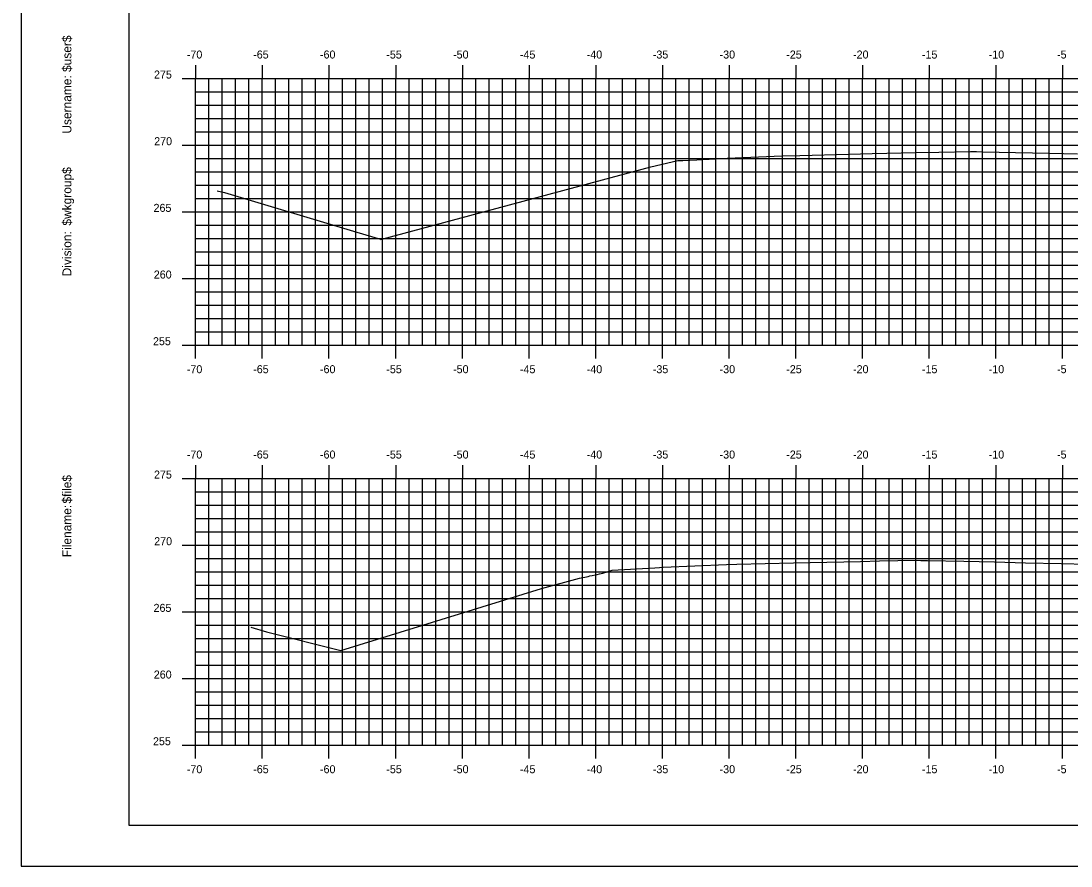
# Model space of a CAD drawing. Extents: x 1170543 to 1177585, y 609599 to 610623.
# Drawn here: x 1176161 to 1176239.7, y 609598.8 to 609662.2 of the extents above; entities that cross this region are included whole.
import ezdxf

# ---------------------------------------------------------------- set-up
doc = ezdxf.new("R2010")
doc.units = 0
for name, color, linetype in [('BORDER', 7, 'Continuous'), ('H_V ANNOTATION', 7, 'Continuous'), ('MAJOR', 7, 'Continuous'), ('MINOR', 7, 'Continuous'), ('PLOT BOUNDARY', 7, 'Continuous'), ('S_Roadway_Centerline', 7, 'Continuous')]:
    doc.layers.add(name, color=color, linetype=linetype)

msp = doc.modelspace()

# ---------------------------------------------------------------- linework, layer by layer
at = {"layer": 'BORDER'}
for p, q in [((1176169.096, 609706.872), (1176169.096, 609601.872)), ((1176169.096, 609601.872), (1176329.096, 609601.872))]:
    msp.add_line(p, q, dxfattribs=at)
at = {"layer": 'MAJOR'}
for p, q in [((1176174.096, 609658.874), (1176174.096, 609657.872)), ((1176179.096, 609658.874), (1176179.096, 609657.872)), ((1176184.096, 609658.874), (1176184.096, 609657.872)), ((1176189.096, 609658.874), (1176189.096, 609657.872)), ((1176194.096, 609658.874), (1176194.096, 609657.872)), ((1176199.096, 609658.874), (1176199.096, 609657.872)), ((1176204.096, 609658.874), (1176204.096, 609657.872)), ((1176209.096, 609658.874), (1176209.096, 609657.872)), ((1176214.096, 609658.874), (1176214.096, 609657.872)), ((1176219.096, 609658.874), (1176219.096, 609657.872)), ((1176224.096, 609658.874), (1176224.096, 609657.872)), ((1176229.096, 609658.874), (1176229.096, 609657.872)), ((1176234.096, 609658.874), (1176234.096, 609657.872)), ((1176239.096, 609658.874), (1176239.096, 609657.872)), ((1176173.094, 609657.872), (1176174.096, 609657.872)), ((1176174.096, 609657.872), (1176314.096, 609657.872)), ((1176174.096, 609637.872), (1176174.096, 609657.872)), ((1176174.096, 609637.872), (1176174.096, 609657.872)), ((1176174.096, 609657.872), (1176314.096, 609657.872)), ((1176179.096, 609637.872), (1176179.096, 609657.872)), ((1176184.096, 609637.872), (1176184.096, 609657.872)), ((1176189.096, 609637.872), (1176189.096, 609657.872)), ((1176194.096, 609637.872), (1176194.096, 609657.872)), ((1176199.096, 609637.872), (1176199.096, 609657.872)), ((1176204.096, 609637.872), (1176204.096, 609657.872)), ((1176209.096, 609637.872), (1176209.096, 609657.872)), ((1176214.096, 609637.872), (1176214.096, 609657.872)), ((1176219.096, 609637.872), (1176219.096, 609657.872)), ((1176224.096, 609637.872), (1176224.096, 609657.872)), ((1176229.096, 609637.872), (1176229.096, 609657.872)), ((1176234.096, 609637.872), (1176234.096, 609657.872)), ((1176239.096, 609637.872), (1176239.096, 609657.872)), ((1176173.094, 609652.872), (1176174.096, 609652.872)), ((1176174.096, 609652.872), (1176314.096, 609652.872)), ((1176173.094, 609647.872), (1176174.096, 609647.872)), ((1176174.096, 609647.872), (1176314.096, 609647.872)), ((1176173.094, 609642.872), (1176174.096, 609642.872)), ((1176174.096, 609642.872), (1176314.096, 609642.872)), ((1176173.094, 609637.872), (1176174.096, 609637.872)), ((1176174.096, 609637.872), (1176314.096, 609637.872)), ((1176174.096, 609637.872), (1176314.096, 609637.872)), ((1176174.096, 609636.87), (1176174.096, 609637.872)), ((1176179.096, 609636.87), (1176179.096, 609637.872)), ((1176184.096, 609636.87), (1176184.096, 609637.872)), ((1176189.096, 609636.87), (1176189.096, 609637.872)), ((1176194.096, 609636.87), (1176194.096, 609637.872)), ((1176199.096, 609636.87), (1176199.096, 609637.872)), ((1176204.096, 609636.87), (1176204.096, 609637.872)), ((1176209.096, 609636.87), (1176209.096, 609637.872)), ((1176214.096, 609636.87), (1176214.096, 609637.872)), ((1176219.096, 609636.87), (1176219.096, 609637.872)), ((1176224.096, 609636.87), (1176224.096, 609637.872)), ((1176229.096, 609636.87), (1176229.096, 609637.872)), ((1176234.096, 609636.87), (1176234.096, 609637.872)), ((1176239.096, 609636.87), (1176239.096, 609637.872)), ((1176174.096, 609628.874), (1176174.096, 609627.872)), ((1176179.096, 609628.874), (1176179.096, 609627.872)), ((1176184.096, 609628.874), (1176184.096, 609627.872)), ((1176189.096, 609628.874), (1176189.096, 609627.872)), ((1176194.096, 609628.874), (1176194.096, 609627.872)), ((1176199.096, 609628.874), (1176199.096, 609627.872)), ((1176204.096, 609628.874), (1176204.096, 609627.872)), ((1176209.096, 609628.874), (1176209.096, 609627.872)), ((1176214.096, 609628.874), (1176214.096, 609627.872)), ((1176219.096, 609628.874), (1176219.096, 609627.872)), ((1176224.096, 609628.874), (1176224.096, 609627.872)), ((1176229.096, 609628.874), (1176229.096, 609627.872)), ((1176234.096, 609628.874), (1176234.096, 609627.872)), ((1176239.096, 609628.874), (1176239.096, 609627.872)), ((1176173.094, 609627.872), (1176174.096, 609627.872)), ((1176174.096, 609627.872), (1176314.096, 609627.872)), ((1176174.096, 609607.872), (1176174.096, 609627.872)), ((1176174.096, 609607.872), (1176174.096, 609627.872)), ((1176174.096, 609627.872), (1176314.096, 609627.872)), ((1176179.096, 609607.872), (1176179.096, 609627.872)), ((1176184.096, 609607.872), (1176184.096, 609627.872)), ((1176189.096, 609607.872), (1176189.096, 609627.872)), ((1176194.096, 609607.872), (1176194.096, 609627.872)), ((1176199.096, 609607.872), (1176199.096, 609627.872)), ((1176204.096, 609607.872), (1176204.096, 609627.872)), ((1176209.096, 609607.872), (1176209.096, 609627.872)), ((1176214.096, 609607.872), (1176214.096, 609627.872)), ((1176219.096, 609607.872), (1176219.096, 609627.872)), ((1176224.096, 609607.872), (1176224.096, 609627.872)), ((1176229.096, 609607.872), (1176229.096, 609627.872)), ((1176234.096, 609607.872), (1176234.096, 609627.872)), ((1176239.096, 609607.872), (1176239.096, 609627.872)), ((1176173.094, 609622.872), (1176174.096, 609622.872)), ((1176174.096, 609622.872), (1176314.096, 609622.872)), ((1176173.094, 609617.872), (1176174.096, 609617.872)), ((1176174.096, 609617.872), (1176314.096, 609617.872)), ((1176173.094, 609612.872), (1176174.096, 609612.872)), ((1176174.096, 609612.872), (1176314.096, 609612.872)), ((1176173.094, 609607.872), (1176174.096, 609607.872)), ((1176174.096, 609607.872), (1176314.096, 609607.872)), ((1176174.096, 609607.872), (1176314.096, 609607.872)), ((1176174.096, 609606.87), (1176174.096, 609607.872)), ((1176179.096, 609606.87), (1176179.096, 609607.872)), ((1176184.096, 609606.87), (1176184.096, 609607.872)), ((1176189.096, 609606.87), (1176189.096, 609607.872)), ((1176194.096, 609606.87), (1176194.096, 609607.872)), ((1176199.096, 609606.87), (1176199.096, 609607.872)), ((1176204.096, 609606.87), (1176204.096, 609607.872)), ((1176209.096, 609606.87), (1176209.096, 609607.872)), ((1176214.096, 609606.87), (1176214.096, 609607.872)), ((1176219.096, 609606.87), (1176219.096, 609607.872)), ((1176224.096, 609606.87), (1176224.096, 609607.872)), ((1176229.096, 609606.87), (1176229.096, 609607.872)), ((1176234.096, 609606.87), (1176234.096, 609607.872)), ((1176239.096, 609606.87), (1176239.096, 609607.872))]:
    msp.add_line(p, q, dxfattribs=at)
at = {"layer": 'MINOR'}
for p, q in [((1176175.096, 609637.872), (1176175.096, 609657.872)), ((1176176.096, 609637.872), (1176176.096, 609657.872)), ((1176177.096, 609637.872), (1176177.096, 609657.872)), ((1176178.096, 609637.872), (1176178.096, 609657.872)), ((1176180.096, 609637.872), (1176180.096, 609657.872)), ((1176181.096, 609637.872), (1176181.096, 609657.872)), ((1176182.096, 609637.872), (1176182.096, 609657.872)), ((1176183.096, 609637.872), (1176183.096, 609657.872)), ((1176185.096, 609637.872), (1176185.096, 609657.872)), ((1176186.096, 609637.872), (1176186.096, 609657.872)), ((1176187.096, 609637.872), (1176187.096, 609657.872)), ((1176188.096, 609637.872), (1176188.096, 609657.872)), ((1176190.096, 609637.872), (1176190.096, 609657.872)), ((1176191.096, 609637.872), (1176191.096, 609657.872)), ((1176192.096, 609637.872), (1176192.096, 609657.872)), ((1176193.096, 609637.872), (1176193.096, 609657.872)), ((1176195.096, 609637.872), (1176195.096, 609657.872)), ((1176196.096, 609637.872), (1176196.096, 609657.872)), ((1176197.096, 609637.872), (1176197.096, 609657.872)), ((1176198.096, 609637.872), (1176198.096, 609657.872)), ((1176200.096, 609637.872), (1176200.096, 609657.872)), ((1176201.096, 609637.872), (1176201.096, 609657.872)), ((1176202.096, 609637.872), (1176202.096, 609657.872)), ((1176203.096, 609637.872), (1176203.096, 609657.872)), ((1176205.096, 609637.872), (1176205.096, 609657.872)), ((1176206.096, 609637.872), (1176206.096, 609657.872)), ((1176207.096, 609637.872), (1176207.096, 609657.872)), ((1176208.096, 609637.872), (1176208.096, 609657.872)), ((1176210.096, 609637.872), (1176210.096, 609657.872)), ((1176211.096, 609637.872), (1176211.096, 609657.872)), ((1176212.096, 609637.872), (1176212.096, 609657.872)), ((1176213.096, 609637.872), (1176213.096, 609657.872)), ((1176215.096, 609637.872), (1176215.096, 609657.872)), ((1176216.096, 609637.872), (1176216.096, 609657.872)), ((1176217.096, 609637.872), (1176217.096, 609657.872)), ((1176218.096, 609637.872), (1176218.096, 609657.872)), ((1176220.096, 609637.872), (1176220.096, 609657.872)), ((1176221.096, 609637.872), (1176221.096, 609657.872)), ((1176222.096, 609637.872), (1176222.096, 609657.872)), ((1176223.096, 609637.872), (1176223.096, 609657.872)), ((1176225.096, 609637.872), (1176225.096, 609657.872)), ((1176226.096, 609637.872), (1176226.096, 609657.872)), ((1176227.096, 609637.872), (1176227.096, 609657.872)), ((1176228.096, 609637.872), (1176228.096, 609657.872)), ((1176230.096, 609637.872), (1176230.096, 609657.872)), ((1176231.096, 609637.872), (1176231.096, 609657.872)), ((1176232.096, 609637.872), (1176232.096, 609657.872)), ((1176233.096, 609637.872), (1176233.096, 609657.872)), ((1176235.096, 609637.872), (1176235.096, 609657.872)), ((1176236.096, 609637.872), (1176236.096, 609657.872)), ((1176237.096, 609637.872), (1176237.096, 609657.872)), ((1176238.096, 609637.872), (1176238.096, 609657.872)), ((1176174.096, 609656.872), (1176314.096, 609656.872)), ((1176174.096, 609656.872), (1176175.098, 609656.872)), ((1176174.096, 609655.872), (1176314.096, 609655.872)), ((1176174.096, 609655.872), (1176175.098, 609655.872)), ((1176174.096, 609654.872), (1176314.096, 609654.872)), ((1176174.096, 609654.872), (1176175.098, 609654.872)), ((1176174.096, 609653.872), (1176314.096, 609653.872)), ((1176174.096, 609653.872), (1176175.098, 609653.872)), ((1176174.096, 609651.872), (1176314.096, 609651.872)), ((1176174.096, 609651.872), (1176175.098, 609651.872)), ((1176174.096, 609650.872), (1176314.096, 609650.872)), ((1176174.096, 609650.872), (1176175.098, 609650.872)), ((1176174.096, 609649.872), (1176314.096, 609649.872)), ((1176174.096, 609649.872), (1176175.098, 609649.872)), ((1176174.096, 609648.872), (1176314.096, 609648.872)), ((1176174.096, 609648.872), (1176175.098, 609648.872)), ((1176174.096, 609646.872), (1176314.096, 609646.872)), ((1176174.096, 609646.872), (1176175.098, 609646.872)), ((1176174.096, 609645.872), (1176314.096, 609645.872)), ((1176174.096, 609645.872), (1176175.098, 609645.872)), ((1176174.096, 609644.872), (1176314.096, 609644.872)), ((1176174.096, 609644.872), (1176175.098, 609644.872)), ((1176174.096, 609643.872), (1176314.096, 609643.872)), ((1176174.096, 609643.872), (1176175.098, 609643.872)), ((1176174.096, 609641.872), (1176314.096, 609641.872)), ((1176174.096, 609641.872), (1176175.098, 609641.872)), ((1176174.096, 609640.872), (1176314.096, 609640.872)), ((1176174.096, 609640.872), (1176175.098, 609640.872)), ((1176174.096, 609639.872), (1176314.096, 609639.872)), ((1176174.096, 609639.872), (1176175.098, 609639.872)), ((1176174.096, 609638.872), (1176314.096, 609638.872)), ((1176174.096, 609638.872), (1176175.098, 609638.872)), ((1176175.096, 609607.872), (1176175.096, 609627.872)), ((1176176.096, 609607.872), (1176176.096, 609627.872)), ((1176177.096, 609607.872), (1176177.096, 609627.872)), ((1176178.096, 609607.872), (1176178.096, 609627.872)), ((1176180.096, 609607.872), (1176180.096, 609627.872)), ((1176181.096, 609607.872), (1176181.096, 609627.872)), ((1176182.096, 609607.872), (1176182.096, 609627.872)), ((1176183.096, 609607.872), (1176183.096, 609627.872)), ((1176185.096, 609607.872), (1176185.096, 609627.872)), ((1176186.096, 609607.872), (1176186.096, 609627.872)), ((1176187.096, 609607.872), (1176187.096, 609627.872)), ((1176188.096, 609607.872), (1176188.096, 609627.872)), ((1176190.096, 609607.872), (1176190.096, 609627.872)), ((1176191.096, 609607.872), (1176191.096, 609627.872)), ((1176192.096, 609607.872), (1176192.096, 609627.872)), ((1176193.096, 609607.872), (1176193.096, 609627.872)), ((1176195.096, 609607.872), (1176195.096, 609627.872)), ((1176196.096, 609607.872), (1176196.096, 609627.872)), ((1176197.096, 609607.872), (1176197.096, 609627.872)), ((1176198.096, 609607.872), (1176198.096, 609627.872)), ((1176200.096, 609607.872), (1176200.096, 609627.872)), ((1176201.096, 609607.872), (1176201.096, 609627.872)), ((1176202.096, 609607.872), (1176202.096, 609627.872)), ((1176203.096, 609607.872), (1176203.096, 609627.872)), ((1176205.096, 609607.872), (1176205.096, 609627.872)), ((1176206.096, 609607.872), (1176206.096, 609627.872)), ((1176207.096, 609607.872), (1176207.096, 609627.872)), ((1176208.096, 609607.872), (1176208.096, 609627.872)), ((1176210.096, 609607.872), (1176210.096, 609627.872)), ((1176211.096, 609607.872), (1176211.096, 609627.872)), ((1176212.096, 609607.872), (1176212.096, 609627.872)), ((1176213.096, 609607.872), (1176213.096, 609627.872)), ((1176215.096, 609607.872), (1176215.096, 609627.872)), ((1176216.096, 609607.872), (1176216.096, 609627.872)), ((1176217.096, 609607.872), (1176217.096, 609627.872)), ((1176218.096, 609607.872), (1176218.096, 609627.872)), ((1176220.096, 609607.872), (1176220.096, 609627.872)), ((1176221.096, 609607.872), (1176221.096, 609627.872)), ((1176222.096, 609607.872), (1176222.096, 609627.872)), ((1176223.096, 609607.872), (1176223.096, 609627.872)), ((1176225.096, 609607.872), (1176225.096, 609627.872)), ((1176226.096, 609607.872), (1176226.096, 609627.872)), ((1176227.096, 609607.872), (1176227.096, 609627.872)), ((1176228.096, 609607.872), (1176228.096, 609627.872)), ((1176230.096, 609607.872), (1176230.096, 609627.872)), ((1176231.096, 609607.872), (1176231.096, 609627.872)), ((1176232.096, 609607.872), (1176232.096, 609627.872)), ((1176233.096, 609607.872), (1176233.096, 609627.872)), ((1176235.096, 609607.872), (1176235.096, 609627.872)), ((1176236.096, 609607.872), (1176236.096, 609627.872)), ((1176237.096, 609607.872), (1176237.096, 609627.872)), ((1176238.096, 609607.872), (1176238.096, 609627.872)), ((1176174.096, 609626.872), (1176314.096, 609626.872)), ((1176174.096, 609626.872), (1176175.098, 609626.872)), ((1176174.096, 609625.872), (1176314.096, 609625.872)), ((1176174.096, 609625.872), (1176175.098, 609625.872)), ((1176174.096, 609624.872), (1176314.096, 609624.872)), ((1176174.096, 609624.872), (1176175.098, 609624.872)), ((1176174.096, 609623.872), (1176314.096, 609623.872)), ((1176174.096, 609623.872), (1176175.098, 609623.872)), ((1176174.096, 609621.872), (1176314.096, 609621.872)), ((1176174.096, 609621.872), (1176175.098, 609621.872)), ((1176174.096, 609620.872), (1176314.096, 609620.872)), ((1176174.096, 609620.872), (1176175.098, 609620.872)), ((1176174.096, 609619.872), (1176314.096, 609619.872)), ((1176174.096, 609619.872), (1176175.098, 609619.872)), ((1176174.096, 609618.872), (1176314.096, 609618.872)), ((1176174.096, 609618.872), (1176175.098, 609618.872)), ((1176174.096, 609616.872), (1176314.096, 609616.872)), ((1176174.096, 609616.872), (1176175.098, 609616.872)), ((1176174.096, 609615.872), (1176314.096, 609615.872)), ((1176174.096, 609615.872), (1176175.098, 609615.872)), ((1176174.096, 609614.872), (1176314.096, 609614.872)), ((1176174.096, 609614.872), (1176175.098, 609614.872)), ((1176174.096, 609613.872), (1176314.096, 609613.872)), ((1176174.096, 609613.872), (1176175.098, 609613.872)), ((1176174.096, 609611.872), (1176314.096, 609611.872)), ((1176174.096, 609611.872), (1176175.098, 609611.872)), ((1176174.096, 609610.872), (1176314.096, 609610.872)), ((1176174.096, 609610.872), (1176175.098, 609610.872)), ((1176174.096, 609609.872), (1176314.096, 609609.872)), ((1176174.096, 609609.872), (1176175.098, 609609.872)), ((1176174.096, 609608.872), (1176314.096, 609608.872)), ((1176174.096, 609608.872), (1176175.098, 609608.872))]:
    msp.add_line(p, q, dxfattribs=at)
at = {"layer": 'PLOT BOUNDARY'}
msp.add_lwpolyline([(1176161.003, 609598.813), (1176331.003, 609598.813), (1176331.003, 609708.813), (1176161.003, 609708.813)], close=True, dxfattribs=at)
at = {"layer": 'S_Roadway_Centerline'}
for points in [[(1176175.712, 609649.459), (1176176.252, 609649.322), (1176186.185, 609646.347), (1176187.949, 609645.815), (1176187.981, 609645.807), (1176188.067, 609645.834), (1176208.215, 609651.246), (1176208.216, 609651.246), (1176208.216, 609651.246), (1176208.216, 609651.246), (1176208.216, 609651.246), (1176210.254, 609651.719), (1176210.615, 609651.734), (1176211.679, 609651.787), (1176213.053, 609651.857), (1176213.961, 609651.896), (1176218.067, 609652.076), (1176219.391, 609652.111), (1176223.082, 609652.206), (1176224.821, 609652.244), (1176228.096, 609652.318), (1176229.824, 609652.35), (1176232.207, 609652.394), (1176232.639, 609652.388), (1176233.11, 609652.381), (1176235.567, 609652.328), (1176238.125, 609652.271), (1176240.229, 609652.219)], [(1176178.24, 609616.729), (1176179.412, 609616.377), (1176184.996, 609614.983), (1176200.031, 609619.629), (1176202.867, 609620.39), (1176203.526, 609620.537), (1176203.643, 609620.565), (1176203.82, 609620.604), (1176204.041, 609620.65), (1176204.193, 609620.677), (1176204.381, 609620.726), (1176204.494, 609620.754), (1176204.622, 609620.783), (1176204.961, 609620.875), (1176205.324, 609620.998), (1176208.521, 609621.182), (1176208.885, 609621.204), (1176209.152, 609621.216), (1176213.905, 609621.427), (1176214.667, 609621.448), (1176218.924, 609621.557), (1176220.18, 609621.582), (1176223.944, 609621.662), (1176225.369, 609621.689), (1176228.118, 609621.74), (1176228.461, 609621.733), (1176228.964, 609621.723), (1176231.699, 609621.663), (1176233.984, 609621.613), (1176236.309, 609621.558), (1176239.004, 609621.493), (1176240.918, 609621.438)]]:
    msp.add_lwpolyline(points, dxfattribs=at)

# ---------------------------------------------------------------- texts
at = {"layer": 'BORDER'}
for s, p in [('$user$', (1176164.781, 609658.364)), ('Username:', (1176164.781, 609653.74)), ('$wkgroup$', (1176164.781, 609646.842)), ('Division:', (1176164.781, 609643.038)), ('$file$', (1176164.781, 609625.998)), ('Filename:', (1176164.781, 609621.971))]:
    msp.add_text(s, height=0.6696, rotation=90, dxfattribs=at).set_placement(p)
at = {"layer": 'H_V ANNOTATION'}
for s, p in [('-70', (1176173.437, 609659.372)), ('-65', (1176178.413, 609659.372)), ('-60', (1176183.421, 609659.372)), ('-55', (1176188.392, 609659.372)), ('-50', (1176193.4, 609659.372)), ('-45', (1176198.413, 609659.372)), ('-40', (1176203.421, 609659.372)), ('-35', (1176208.376, 609659.372)), ('-30', (1176213.384, 609659.372)), ('-25', (1176218.381, 609659.372)), ('-20', (1176223.389, 609659.372)), ('-15', (1176228.553, 609659.372)), ('-10', (1176233.561, 609659.372)), ('-5', (1176238.686, 609659.372)), ('275', (1176170.974, 609657.872)), ('270', (1176170.99, 609652.872)), ('265', (1176170.942, 609647.872)), ('260', (1176170.958, 609642.872)), ('255', (1176170.899, 609637.872)), ('-70', (1176173.437, 609635.772)), ('-65', (1176178.413, 609635.772)), ('-60', (1176183.421, 609635.772)), ('-55', (1176188.392, 609635.772)), ('-50', (1176193.4, 609635.772)), ('-45', (1176198.413, 609635.772)), ('-40', (1176203.421, 609635.772)), ('-35', (1176208.376, 609635.772)), ('-30', (1176213.384, 609635.772)), ('-25', (1176218.381, 609635.772)), ('-20', (1176223.389, 609635.772)), ('-15', (1176228.553, 609635.772)), ('-10', (1176233.561, 609635.772)), ('-5', (1176238.686, 609635.772)), ('-70', (1176173.437, 609629.372)), ('-65', (1176178.413, 609629.372)), ('-60', (1176183.421, 609629.372)), ('-55', (1176188.392, 609629.372)), ('-50', (1176193.4, 609629.372)), ('-45', (1176198.413, 609629.372)), ('-40', (1176203.421, 609629.372)), ('-35', (1176208.376, 609629.372)), ('-30', (1176213.384, 609629.372)), ('-25', (1176218.381, 609629.372)), ('-20', (1176223.389, 609629.372)), ('-15', (1176228.553, 609629.372)), ('-10', (1176233.561, 609629.372)), ('-5', (1176238.686, 609629.372)), ('275', (1176170.974, 609627.872)), ('270', (1176170.99, 609622.872)), ('265', (1176170.942, 609617.872)), ('260', (1176170.958, 609612.872)), ('255', (1176170.899, 609607.872)), ('-70', (1176173.437, 609605.772)), ('-65', (1176178.413, 609605.772)), ('-60', (1176183.421, 609605.772)), ('-55', (1176188.392, 609605.772)), ('-50', (1176193.4, 609605.772)), ('-45', (1176198.413, 609605.772)), ('-40', (1176203.421, 609605.772)), ('-35', (1176208.376, 609605.772)), ('-30', (1176213.384, 609605.772)), ('-25', (1176218.381, 609605.772)), ('-20', (1176223.389, 609605.772)), ('-15', (1176228.553, 609605.772)), ('-10', (1176233.561, 609605.772)), ('-5', (1176238.686, 609605.772))]:
    msp.add_text(s, height=0.6, dxfattribs=at).set_placement(p)

doc.saveas('drawing.dxf')
